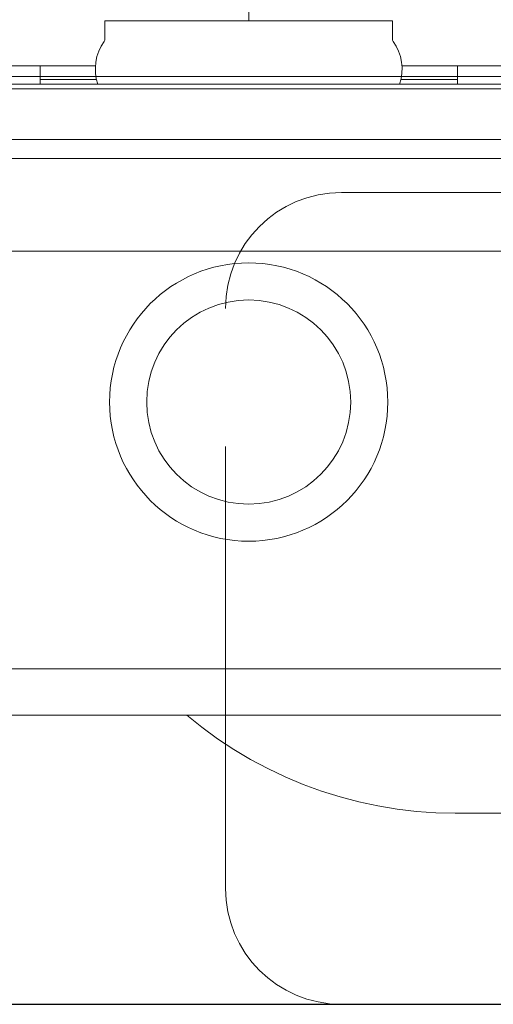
# Model space of a CAD drawing. Header units: millimetres. Extents: x 23192 to 177760, y -399809 to -79279.
# Tile 685 of 822: x 73932 to 73943, y -194640 to -194618. Entities that reach past the tile are written whole.
import ezdxf

# ---------------------------------------------------------------- set-up
doc = ezdxf.new("R2010")
doc.units = ezdxf.units.MM
doc.linetypes.add('HIDDEN2', pattern=[4.7625, 3.175, -1.5875])
doc.layers.get('0').update_dxf_attribs({"lineweight": 0})
for name, color, linetype, lineweight in [('!! 0_ Istn-sciany', 3, 'Continuous', 30), ('!! 2 ZABUDOWA GK-MDF', 54, 'Continuous', 13), ('!! 2_wypos-sanitarne', 240, 'Continuous', 9), ('!! wymiary osi', 250, 'Continuous', 9)]:
    doc.layers.add(name, color=color, linetype=linetype, lineweight=lineweight)
doc.layers.add('!! 2_WYBURZENIA DO REMONTU', color=7, linetype='Continuous', lineweight=0, true_color=0x4d4d4d, plot=False)
doc.layers.add('!!_@ wypos sanit nd', color=7, linetype='Continuous', lineweight=0, plot=False)
doc.styles.add('TXT', font='simplex.shx')
doc.dimstyles.new('DIM50', dxfattribs={"dimscale": 5, "dimtxt": 2.5, "dimasz": 1.5, "dimexe": 0, "dimexo": 0, "dimgap": 0.5, "dimtad": 1, "dimdec": 4, "dimrnd": 0.5, "dimdsep": 46, "dimtxsty": 'TXT', "dimblk1": 'TICK1', "dimblk2": 'TICK1', "dimsah": 1, "dimcen": 0, "dimse1": 1, "dimse2": 1, "dimclrd": 1, "dimclre": 7, "dimclrt": 9, "dimadec": 0, "dimazin": 0, "dimtfac": 1, "dimtdec": 4, "dimtmove": 2, "dimatfit": 3, "dimldrblk": 'TICK1', "dimfxl": 1, "dimtolj": 1, "dimarcsym": 0})

# ---------------------------------------------------------------- blocks, each defined once
blk = doc.blocks.new('A$Cff2eaf8b')
for points in [[(-0.18941, 0.08863), (-0.04454, 0.08863), (-0.04035, 0.08853), (-0.03617, 0.08824), (-0.032, 0.08775), (-0.02786, 0.08707), (-0.02376, 0.08619), (-0.0197, 0.08513), (-0.0157, 0.08388), (-0.01176, 0.08244), (-0.00789, 0.08082), (-0.0041, 0.07902), (-0.0004, 0.07705), (0.0032, 0.0749), (0.0067, 0.0726), (0.01009, 0.07012), (0.01337, 0.0675)], [(0.16493, 0.0675), (-0.16477, 0.0675)], [(-0.11847, -0.0325), (-0.11847, 0.0575), (0.11153, 0.0575), (0.11153, -0.0325)], [(-0.16, -0.0355), (-0.16, -0.0325), (0.16, -0.0325), (0.16, -0.0355)], [(0.16, -0.0555), (0.157, -0.0525), (0.16, -0.0525), (-0.16, -0.0525), (-0.157, -0.0525), (-0.16, -0.0555)], [(0.10602, -0.0525), (0.10602, -0.05658), (-0.11847, -0.05658)], [(-0.03305, -0.0725), (-0.16, -0.0725), (-0.16, -0.0695)], [(-0.045, -0.0725), (-0.045, -0.0685)], [(-0.045, -0.0695), (-0.03283, -0.0695)], [(0.03283, -0.0695), (0.045, -0.0695)], [(0.16, -0.0695), (0.16, -0.0725), (0.03305, -0.0725)], [(0.045, -0.0685), (0.045, -0.0725)]]:
    blk.add_lwpolyline(points)
blk.add_lwpolyline([(-0.11847, -0.0685), (0.11153, -0.0685), (0.11153, -0.0675), (-0.11847, -0.0675)], close=True)
blk.add_lwpolyline([(-0.04, -0.0685), (-0.03255, -0.0685, 0.236962), (-0.03118, -0.07775, -0.154353), (-0.031, -0.07832), (-0.031, -0.08218), (0.031, -0.08218), (0.031, -0.07832, -0.154353), (0.03118, -0.07775, 0.236962), (0.03255, -0.0685), (0.04, -0.0685)], format="xyb")
for radius in [0.03, 0.022]:
    blk.add_circle((0, 0), radius)
blk = doc.blocks.new('A$C6ce7c513')
at = {"lineweight": 0}
blk.add_lwpolyline([(0, 0), (0, -0.00246)], dxfattribs=at)
blk = doc.blocks.new('TICK1')
at = {"color": 0}
for p, q in [((0, -1.4), (0, 1.4)), ((0, 0), (-1, 0))]:
    blk.add_line(p, q, dxfattribs=at)
at = {"color": 2}
blk.add_line((-1, -1), (1, 1), dxfattribs=at)
blk = doc.blocks.new('*D1930')
at = {"layer": '!! wymiary osi', "color": 1, "lineweight": -2, "transparency": 16777216}
blk.add_line((73777.923, -194606.38), (74084.923, -194606.38), dxfattribs=at)
at = {"layer": 'DEFPOINTS', "color": 0, "transparency": 16777216}
for p in [(74092.423, -194606.38), (73770.423, -194639.588), (74092.423, -194639.588)]:
    blk.add_point(p, dxfattribs=at)
at = {"layer": '!! wymiary osi', "color": 1, "lineweight": -2, "transparency": 16777216, "xscale": 7.5, "yscale": 7.5, "zscale": 7.5, "rotation": 180}
blk.add_blockref('TICK1', (73770.423, -194606.38), dxfattribs=at)
at = {"layer": '!! wymiary osi', "color": 1, "lineweight": -2, "transparency": 16777216, "xscale": 7.5, "yscale": 7.5, "zscale": 7.5}
blk.add_blockref('TICK1', (74092.423, -194606.38), dxfattribs=at)
at = {"layer": '!! wymiary osi', "color": 9, "transparency": 16777216, "insert": (73931.423, -194597.63), "char_height": 12.5, "attachment_point": 5, "style": 'TXT'}
blk.add_mtext('\\A1;322', dxfattribs=at)

msp = doc.modelspace()

# ---------------------------------------------------------------- linework, layer by layer
at = {"layer": '!! 0_ Istn-sciany'}
msp.add_lwpolyline([(73814.42327, -194639.5883), (74092.42327, -194639.5883)], dxfattribs=at)
at = {"layer": '!! 2 ZABUDOWA GK-MDF'}
msp.add_lwpolyline([(73782.42327, -194619.5883), (74092.42327, -194619.5883)], dxfattribs=at)
at = {"layer": '!! 2_WYBURZENIA DO REMONTU', "linetype": 'HIDDEN2', "ltscale": 3}
for p, q in [((73939.42327, -194622.0883), (73979.42327, -194622.0883)), ((73936.92327, -194637.0883), (73936.92327, -194624.5883)), ((73979.42327, -194639.5883), (73939.42327, -194639.5883))]:
    msp.add_line(p, q, dxfattribs=at)
for centre, start, end in [((73939.42327, -194624.5883), 90, 180), ((73939.42327, -194637.0883), 180, 270)]:
    msp.add_arc(centre, 2.5, start, end, dxfattribs=at)
msp.add_lwpolyline([(73887.42327, -194619.5883), (73987.42327, -194619.5883)])

# ---------------------------------------------------------------- block references
at = {"layer": '!! 2_wypos-sanitarne', "xscale": 100, "yscale": 100, "zscale": 100, "rotation": 180}
msp.add_blockref('A$C6ce7c513', (73937.4231, -194618.3873), dxfattribs=at)
at = {"layer": '!!_@ wypos sanit nd', "xscale": 100, "yscale": 100, "zscale": 100, "rotation": 180}
msp.add_blockref('A$Cff2eaf8b', (73937.4231, -194626.6053), dxfattribs=at)

# ---------------------------------------------------------------- dimensions: what is measured, and where the dimension line sits
at = {"layer": '!! wymiary osi'}
dim = msp.add_linear_dim(base=(74092.42327, -194606.38034), p1=(73770.42327, -194639.5883), p2=(74092.42327, -194639.5883), dimstyle='DIM50', dxfattribs=at)
dim.commit()
dim.dimension.update_dxf_attribs({"geometry": '*D1930', "text_midpoint": (73931.42327, -194597.63034)})

doc.saveas('drawing.dxf')
